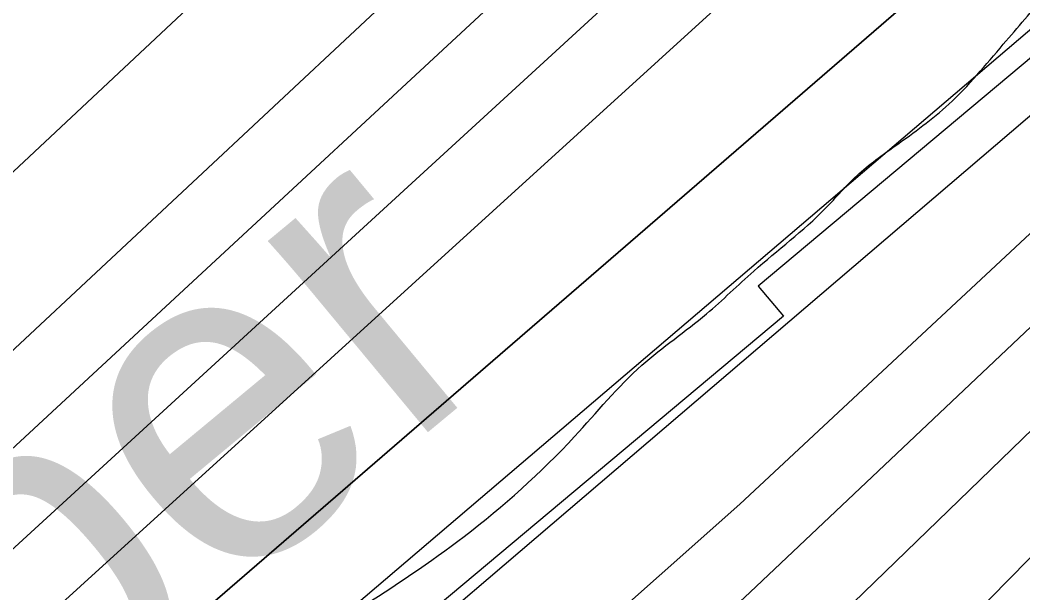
# Model space of a CAD drawing. Extents: x 3424494 to 3462436, y 522220 to 547718.
# Drawn here: x 3451678.1 to 3451934.3, y 544275.2 to 544421.6 of the extents above; entities that cross this region are included whole.
import ezdxf

# ---------------------------------------------------------------- set-up
doc = ezdxf.new("R2010")
doc.units = 0
for name, color, linetype in [('V-RIVR-EDGE', 7, 'Continuous'), ('V-RIVR-IDEN', 7, 'Continuous'), ('V-RRAP-RVMT', 7, 'Continuous'), ('V-TOPO-DPTH', 7, 'Continuous'), ('V-TOPO-MAJR', 7, 'Continuous'), ('V-TOPO-MINR', 7, 'Continuous'), ('V-TOPO-WATR', 7, 'Continuous')]:
    doc.layers.add(name, color=color, linetype=linetype)

msp = doc.modelspace()

# ---------------------------------------------------------------- linework, layer by layer
at = {"layer": 'V-RIVR-EDGE'}
msp.add_spline([(3451747.96, 544260.87), (3451764.43, 544271.06), (3451791.53, 544289.64), (3451819.74, 544315.16), (3451836.97, 544333.39), (3451853.45, 544346.51), (3451865.54, 544357.45), (3451883.86, 544373.49), (3451891.92, 544381.88), (3451901.81, 544389.53), (3451915.36, 544400.1), (3451929.29, 544415.41), (3451940.29, 544428.18), (3451954.22, 544444.23), (3451972.91, 544464.66), (3451993.43, 544482.88), (3452012.47, 544495.63), (3452023.82, 544502.91), (3452039.2, 544516.4), (3452050.19, 544526.97), (3452059, 544538.28), (3452067.8, 544552.88), (3452074.77, 544560.54), (3452091.25, 544571.83), (3452115.79, 544592.61), (3452128.24, 544602.81), (3452139.61, 544615.22), (3452154.99, 544628.34), (3452167.45, 544638.54), (3452179.91, 544650.94), (3452198.23, 544669.17), (3452207.76, 544682.31), (3452220.59, 544695.07), (3452238.55, 544714.03), (3452251.01, 544727.53), (3452258.34, 544734.82), (3452278.14, 544758.53), (3452293.17, 544775.68), (3452312.59, 544794.64), (3452329.81, 544810.68), (3452335.32, 544823.09), (3452349.99, 544839.51), (3452364.66, 544859.21), (3452384.08, 544880), (3452409.39, 544913.93), (3452420.76, 544928.89), (3452427.37, 544943.5), (3452428.88, 544959.21), (3452432.18, 544966.52), (3452437.68, 544973.45), (3452456.74, 544992.04), (3452476.89, 545011.73), (3452493.01, 545024.85), (3452500.7, 545030.32), (3452509.5, 545041.99), (3452516.47, 545052.21), (3452530.39, 545063.14), (3452544.67, 545071.15), (3452550.54, 545081.01), (3452571.81, 545108.37), (3452596, 545136.09), (3452616.89, 545156.88), (3452640.71, 545180.58), (3452668.57, 545210.48), (3452708.14, 545250.6), (3452727.19, 545267), (3452748.79, 545279.37), (3452766.73, 545292.12), (3452778.47, 545308.18), (3452791.66, 545319.11), (3452841.45, 545350.79), (3452868.2, 545377.05), (3452890.55, 545399.29), (3452902.64, 545409.13), (3452913.27, 545420.07), (3452931.57, 545429.89), (3452944.76, 545441.19), (3452999.71, 545489.31), (3453027.19, 545515.56), (3453068.96, 545555.67), (3453103.42, 545592.5), (3453125.8, 545625.71), (3453154.38, 545652.33), (3453181.86, 545679.68), (3453207.5, 545702.28), (3453239.38, 545730.71), (3453267.68, 545752.5)], degree=3, dxfattribs=at)
at = {"layer": 'V-RRAP-RVMT'}
for p, q in [((3451974.45, 544443.92), (3451866.64, 544353.59)), ((3451866.64, 544353.59), (3451873.1, 544345.92)), ((3451873.1, 544345.92), (3451749.91, 544242.69))]:
    msp.add_line(p, q, dxfattribs=at)
at = {"layer": 'V-TOPO-DPTH'}
for points in [[(3449093.9, 542021.38), (3449331.04, 542199.59), (3449457.3, 542301.44), (3450025.56, 542795.56), (3450435.05, 543123.19), (3450672.23, 543320.13), (3451252.5, 543851.68), (3451390.75, 543980.76), (3451645.02, 544201.5), (3451970.96, 544483.36), (3452039.23, 544549.6), (3452411.36, 544916.49), (3452437, 544957.3), (3452710.17, 545249.51), (3452887.72, 545431.27), (3453085.66, 545597.66), (3453466, 545905.53)], [(3453466, 545905.53), (3453085.66, 545597.66), (3452887.72, 545431.27), (3452710.17, 545249.51), (3452437, 544957.3), (3452411.36, 544916.49), (3452039.23, 544549.6), (3451970.96, 544483.36), (3451645.02, 544201.5), (3451390.75, 543980.76), (3451252.5, 543851.68), (3450672.23, 543320.13), (3450435.05, 543123.19), (3450025.56, 542795.56), (3449457.3, 542301.44), (3449331.04, 542199.59), (3449093.9, 542021.38)], [(3451990.69, 544632.83), (3451961.99, 544605.28), (3451933.21, 544577.82), (3451904.3, 544550.49), (3451875.3, 544523.26), (3451500.26, 544172.73), (3451455.76, 544131.38), (3451411.11, 544090.21), (3451366.23, 544049.29), (3451321.19, 544008.54), (3451281.59, 543972.92), (3451256.17, 543950.17), (3451230.68, 543927.51), (3451205.07, 543904.98), (3451179.39, 543882.53)], [(3451990.69, 544632.83), (3451961.99, 544605.28), (3451933.21, 544577.82), (3451904.3, 544550.49), (3451875.3, 544523.26), (3451500.26, 544172.73), (3451455.76, 544131.38), (3451411.11, 544090.21), (3451366.23, 544049.29), (3451321.19, 544008.54), (3451281.59, 543972.92), (3451256.17, 543950.17), (3451230.68, 543927.51), (3451205.07, 543904.98), (3451179.39, 543882.53)], [(3450119.11, 542932.37), (3450142.81, 542952.14), (3450593.39, 543327.29), (3450614.94, 543345.33), (3450636.42, 543363.44), (3450657.81, 543381.66), (3450679.14, 543399.96), (3451127.12, 543786.44), (3451148.75, 543805.23), (3451170.3, 543824.12), (3451191.72, 543843.16), (3451213.05, 543862.29), (3451252.23, 543897.68), (3451255.58, 543900.72), (3451258.91, 543903.76), (3451837.57, 544434.43), (3451868.68, 544463.06), (3451899.77, 544491.71), (3451947.3, 544535.53), (3451954.59, 544542.31), (3451961.85, 544549.13), (3451969.05, 544556), (3451976.21, 544562.91), (3452040.02, 544624.95)], [(3452040.02, 544624.95), (3451976.21, 544562.91), (3451969.05, 544556), (3451961.85, 544549.13), (3451954.59, 544542.31), (3451947.3, 544535.53), (3451899.77, 544491.71), (3451868.68, 544463.06), (3451837.57, 544434.43), (3451258.91, 543903.76), (3451255.58, 543900.72), (3451252.23, 543897.68), (3451213.05, 543862.29), (3451191.72, 543843.16), (3451170.3, 543824.12), (3451148.75, 543805.23), (3451127.12, 543786.44), (3450679.14, 543399.96), (3450657.81, 543381.66), (3450636.42, 543363.44), (3450614.94, 543345.33), (3450593.39, 543327.29), (3450142.81, 542952.14), (3450119.11, 542932.37)], [(3450383.22, 543038.64), (3450663.02, 543271.56), (3450679.73, 543285.67), (3450696.31, 543299.93), (3450712.69, 543314.43), (3450728.93, 543329.07), (3450939.3, 543521.43), (3450999.5, 543576.59), (3451059.64, 543631.82), (3451119.67, 543687.16), (3451179.64, 543742.57), (3451276.68, 543832.43), (3451288.1, 543842.94), (3451299.57, 543853.4), (3452024.81, 544472.99), (3452031.43, 544479.41), (3452037.99, 544485.91), (3452044.49, 544492.45), (3452087.9, 544536.65), (3452116, 544565.4), (3452144.01, 544594.25), (3452171.87, 544623.23)], [(3450522.43, 543369.15), (3450553.05, 543394.26), (3450583.6, 543419.47), (3450614.05, 543444.79), (3450644.43, 543470.2), (3450689.33, 543507.9), (3450741.99, 543552.36), (3450794.49, 543597), (3450846.75, 543641.93), (3450898.85, 543687.04), (3451182.11, 543933.61), (3451193.93, 543943.95), (3451205.72, 543954.34), (3451217.45, 543964.79), (3451229.14, 543975.28), (3451440.65, 544166.05), (3451519.62, 544237.74), (3451598.28, 544309.76), (3451892.87, 544585.79), (3451909.42, 544601.64), (3451925.87, 544617.61)], [(3450522.43, 543369.15), (3450553.05, 543394.26), (3450583.6, 543419.47), (3450614.05, 543444.79), (3450644.43, 543470.2), (3450689.33, 543507.9), (3450741.99, 543552.36), (3450794.49, 543597), (3450846.75, 543641.93), (3450898.85, 543687.04), (3451182.11, 543933.61), (3451193.93, 543943.95), (3451205.72, 543954.34), (3451217.45, 543964.79), (3451229.14, 543975.28), (3451440.65, 544166.05), (3451519.62, 544237.74), (3451598.28, 544309.76), (3451892.87, 544585.79), (3451909.42, 544601.64), (3451925.87, 544617.61)]]:
    msp.add_lwpolyline(points, dxfattribs=at)
at = {"layer": 'V-TOPO-MAJR'}
msp.add_lwpolyline([(3450913.89, 543283.72), (3451361.63, 543767.53), (3451371.07, 543776.51), (3451380.57, 543785.42), (3451390.12, 543794.29), (3451452.12, 543851.43), (3451492.56, 543888.98), (3451612.56, 544003.03), (3452045, 544421.94), (3452056.16, 544432.7), (3452067.36, 544443.41), (3452078.61, 544454.06), (3452542.51, 544828.65)], dxfattribs=at)
at = {"layer": 'V-TOPO-MINR'}
for points in [[(3450999.17, 543601.34), (3451252.59, 543833.51), (3451270.31, 543849.66), (3451288.08, 543865.76), (3451305.92, 543881.77), (3451988.64, 544464.01), (3451993.44, 544467.98), (3451998.24, 544471.95), (3452001.53, 544474.67), (3452004.66, 544477.31), (3452007.75, 544479.99), (3452010.79, 544482.73), (3452013.79, 544485.5), (3452018.48, 544489.93), (3452019.73, 544491.13), (3452020.96, 544492.36), (3452024.92, 544496.41), (3452027.5, 544499.07), (3452030.07, 544501.73), (3452032.63, 544504.41), (3452035.17, 544507.09), (3452399.13, 544892.95)], [(3450366.28, 543108.87), (3450591.39, 543295.63), (3450621.87, 543321.08), (3450652.25, 543346.66), (3450682.47, 543372.43), (3450712.58, 543398.33), (3450781.08, 543457.62), (3450845.18, 543513.45), (3450909.05, 543569.54), (3450972.58, 543626.03), (3451035.88, 543682.77), (3451251.33, 543877.11), (3451258.45, 543883.54), (3451265.57, 543889.97), (3451272.7, 543896.4), (3451279.82, 543902.83), (3451611.84, 544202.94), (3451672.74, 544258.06), (3451946.56, 544507.2), (3451961.43, 544520.92), (3451976.21, 544534.75), (3451990.82, 544548.74), (3452005.34, 544562.84), (3452218.39, 544772.19)], [(3450965.75, 543448.33), (3451292.71, 543760.41), (3451317.59, 543783.83), (3451342.68, 543807.03), (3451368.08, 543829.88), (3451393.7, 543852.49), (3451518.48, 543961.14), (3451606.15, 544038.44), (3451693.18, 544116.46), (3451779.24, 544195.55), (3451864.64, 544275.36), (3452017.48, 544419.96), (3452036.25, 544437.87), (3452054.9, 544455.9), (3452073.39, 544474.1), (3452091.77, 544492.42), (3452357.38, 544759.56)], [(3451181.25, 543720.21), (3451207.25, 543744.34), (3451233.21, 543768.5), (3451259.14, 543792.7), (3451300.65, 543831.48), (3451305.83, 543836.29), (3451311.04, 543841.07), (3451316.28, 543845.8), (3451672.8, 544137.3), (3451736.93, 544189.59), (3451800.15, 544242.93), (3451861.99, 544297.86), (3452017.78, 544443.32), (3452030.51, 544455.45), (3452043.15, 544467.67), (3452055.67, 544480.03), (3452068.09, 544492.47), (3452172.65, 544598.3), (3452218.46, 544644.88)], [(3451179.39, 543882.53), (3451205.07, 543904.98), (3451230.68, 543927.51), (3451256.17, 543950.17), (3451281.59, 543972.92), (3451321.19, 544008.54), (3451366.23, 544049.29), (3451411.11, 544090.21), (3451455.76, 544131.38), (3451500.26, 544172.73), (3451875.3, 544523.26), (3451904.3, 544550.49), (3451933.21, 544577.82), (3451961.99, 544605.28), (3451990.69, 544632.83)], [(3450119.11, 542932.37), (3450142.81, 542952.14), (3450593.39, 543327.29), (3450614.94, 543345.33), (3450636.42, 543363.44), (3450657.81, 543381.66), (3450679.14, 543399.96), (3451127.12, 543786.44), (3451148.75, 543805.23), (3451170.3, 543824.12), (3451191.72, 543843.16), (3451213.05, 543862.29), (3451252.23, 543897.68), (3451255.58, 543900.72), (3451258.91, 543903.76), (3451837.57, 544434.43), (3451868.68, 544463.06), (3451899.77, 544491.71), (3451947.3, 544535.53), (3451954.59, 544542.31), (3451961.85, 544549.13), (3451969.05, 544556), (3451976.21, 544562.91), (3452040.02, 544624.95)], [(3450383.22, 543038.64), (3450663.02, 543271.56), (3450679.73, 543285.67), (3450696.31, 543299.93), (3450712.69, 543314.43), (3450728.93, 543329.07), (3450939.3, 543521.43), (3450999.5, 543576.59), (3451059.64, 543631.82), (3451119.67, 543687.16), (3451179.64, 543742.57), (3451276.68, 543832.43), (3451288.1, 543842.94), (3451299.57, 543853.4), (3452024.81, 544472.99), (3452031.43, 544479.41), (3452037.99, 544485.91), (3452044.49, 544492.45), (3452087.9, 544536.65), (3452116, 544565.4), (3452144.01, 544594.25), (3452171.87, 544623.23)], [(3450522.43, 543369.15), (3450553.05, 543394.26), (3450583.6, 543419.47), (3450614.05, 543444.79), (3450644.43, 543470.2), (3450689.33, 543507.9), (3450741.99, 543552.36), (3450794.49, 543597), (3450846.75, 543641.93), (3450898.85, 543687.04), (3451182.11, 543933.61), (3451193.93, 543943.95), (3451205.72, 543954.34), (3451217.45, 543964.79), (3451229.14, 543975.28), (3451440.65, 544166.05), (3451519.62, 544237.74), (3451598.28, 544309.76), (3451892.87, 544585.79), (3451909.42, 544601.64), (3451925.87, 544617.61)], [(3450402.63, 543193.23), (3450595.02, 543353.75), (3450609.13, 543365.58), (3450623.2, 543377.45), (3450637.22, 543389.39), (3450651.21, 543401.37), (3451024.97, 543723.12), (3451061.56, 543754.69), (3451098.12, 543786.31), (3451134.6, 543818), (3451171.05, 543849.74), (3451207.17, 543881.27), (3451225.48, 543897.33), (3451243.75, 543913.45), (3451261.94, 543929.65), (3451280.07, 543945.91), (3451298.14, 543962.26), (3451316.16, 543978.65), (3451334.1, 543995.12), (3451352, 544011.64), (3451947.39, 544563.6), (3451950, 544566.07)], [(3451831.69, 544169.14), (3451858.54, 544202.54), (3451887.34, 544234.49), (3452071.05, 544421.5)]]:
    msp.add_lwpolyline(points, dxfattribs=at)
at = {"layer": 'V-TOPO-WATR'}
msp.add_lwpolyline([(3453466, 545905.53), (3453085.66, 545597.66), (3452887.72, 545431.27), (3452710.17, 545249.51), (3452437, 544957.3), (3452411.36, 544916.49), (3452039.23, 544549.6), (3451970.96, 544483.36), (3451645.02, 544201.5), (3451390.75, 543980.76), (3451252.5, 543851.68), (3450672.23, 543320.13), (3450435.05, 543123.19), (3450025.56, 542795.56), (3449457.3, 542301.44), (3449331.04, 542199.59), (3449093.9, 542021.38)], dxfattribs=at)

# ---------------------------------------------------------------- texts
at = {"layer": 'V-RIVR-IDEN'}
msp.add_text('September', height=83, rotation=39.6638, dxfattribs=at).set_placement((3451386.88, 543988.41))

doc.saveas('drawing.dxf')
